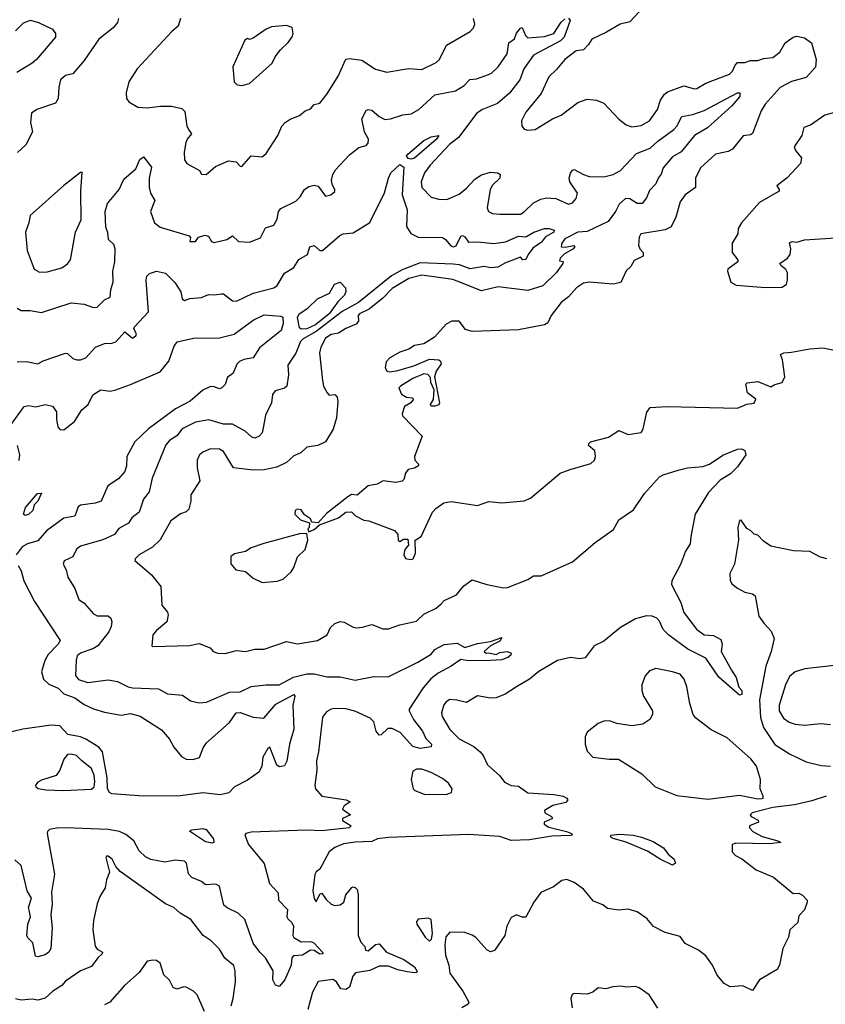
# Model space of a CAD drawing. Extents: x 1552294 to 1694791, y 811929 to 917222.
# Tile 443 of 643: x 1666858 to 1671198, y 847104 to 852409. Entities that reach past the tile are written whole.
import ezdxf

# ---------------------------------------------------------------- set-up
doc = ezdxf.new("R2010")
doc.units = 0

msp = doc.modelspace()

# ---------------------------------------------------------------- linework, layer by layer
at = {"layer": '0CON10XD'}
for points in [[(1666835, 852348.9), (1666878.3, 852391.7), (1666916, 852406), (1666960, 852395), (1667035, 852357.5), (1667051.2, 852335), (1667050, 852315), (1666948, 852195), (1666925.6, 852175), (1666842, 852125)], [(1666843.8, 850855), (1666865, 850841.5), (1666915, 850841.5), (1666975, 850832.2), (1667135, 850884.4), (1667205, 850875.6), (1667255, 850859.2), (1667275, 850860), (1667315, 850900), (1667346, 850915), (1667349.4, 850955), (1667361.8, 850995), (1667358.8, 851055), (1667370.8, 851105), (1667372.8, 851175), (1667365, 851197.3), (1667336.7, 851225), (1667332.4, 851262.4), (1667321.9, 851291.9), (1667318.9, 851375), (1667330.8, 851419.2), (1667393.8, 851495), (1667419.7, 851550.2), (1667482.7, 851605), (1667505, 851655.8), (1667525, 851670.8), (1667567.3, 851615), (1667555.7, 851555), (1667555.6, 851505), (1667562.5, 851475), (1667586.7, 851435), (1667562.2, 851375), (1667584, 851315), (1667615, 851290.6), (1667770, 851245), (1667777.5, 851235), (1667775, 851213.8), (1667805, 851214.2), (1667821.7, 851238.3), (1667855, 851248.2), (1667875, 851242.5), (1667892, 851215), (1667905, 851208.1), (1667974.4, 851225.6), (1668005, 851243.8), (1668036.2, 851215), (1668095, 851211.1), (1668155, 851234.3), (1668182.6, 851287.4), (1668227.1, 851302.9), (1668244.7, 851335), (1668252.9, 851375), (1668265, 851392.5), (1668345, 851430.9), (1668368.9, 851455), (1668392.5, 851495), (1668415, 851510.8), (1668445, 851517.5), (1668465, 851512.5), (1668505, 851458), (1668533.3, 851465), (1668555, 851483.3), (1668556, 851495), (1668541.2, 851521.2), (1668538, 851545), (1668544.2, 851575), (1668559.1, 851600.9), (1668635, 851682), (1668685, 851720), (1668725, 851732), (1668735.8, 851744.2), (1668736.7, 851765), (1668715.5, 851805), (1668701.8, 851875), (1668725, 851919.2), (1668735, 851926), (1668755, 851922.5), (1668795, 851887.1), (1668825, 851871.8), (1668855, 851874.4), (1668922.6, 851897.4), (1668967.2, 851902.8), (1669008, 851925), (1669095, 852003.6), (1669205, 852025.5), (1669251.9, 852055), (1669283.7, 852086.3), (1669318.6, 852091.4), (1669375, 852110.5), (1669399.2, 852120.8), (1669435, 852155.6), (1669483.4, 852225), (1669492.7, 852285), (1669523.5, 852306.5), (1669535, 852336.9), (1669555, 852364), (1669565, 852366.7), (1669582.5, 852325), (1669595, 852311.5), (1669685, 852319.6), (1669735, 852335.8), (1669775, 852396.9), (1669795, 852413.2)], [(1667390.8, 852415), (1667383.9, 852395), (1667361.1, 852365), (1667284.4, 852305), (1667205, 852190), (1667145, 852118.1), (1667105, 852108.2), (1667077.9, 852085), (1667068.2, 852045), (1667065.4, 851985), (1667051.3, 851958.7), (1666950, 851925), (1666920.8, 851905), (1666916.2, 851855), (1666926.7, 851805), (1666891.2, 851735), (1666846.6, 851693.4)], [(1667723.8, 852415), (1667712, 852375), (1667677.5, 852345), (1667490.8, 852145), (1667445.8, 852075), (1667432, 852015), (1667434, 851984), (1667446.1, 851966.1), (1667495, 851937.5), (1667544.4, 851934.4), (1667616.7, 851943.3), (1667675, 851943.1), (1667730.5, 851930.5), (1667747.1, 851915), (1667757.5, 851835), (1667771.7, 851811.7), (1667784.3, 851795), (1667760, 851765), (1667753.2, 851746.8), (1667744.2, 851695.8), (1667745.8, 851655), (1667758.8, 851635), (1667826.4, 851596.4), (1667836.7, 851576.7), (1667862.5, 851575), (1667912.6, 851617.4), (1667982, 851648), (1668023.9, 851643.9), (1668045, 851620), (1668055, 851618), (1668105, 851675.8), (1668165, 851671.2), (1668185, 851687.5), (1668248.8, 851785), (1668270, 851835), (1668287.5, 851855), (1668315, 851873.3), (1668365, 851893.8), (1668395, 851918.8), (1668425, 851928.8), (1668445, 851952), (1668475, 851960), (1668515, 852010), (1668574.4, 852105.6), (1668615, 852196), (1668635, 852200), (1668701.2, 852191.2), (1668775, 852142.5), (1668835, 852127.5), (1668919.2, 852140.8), (1668955, 852146.7), (1669025, 852140.5), (1669101.7, 852178.3), (1669119.2, 852195), (1669157.3, 852272.7), (1669285, 852346.2), (1669302.5, 852365), (1669308.9, 852385), (1669303.3, 852415)], [(1669815, 852416.9), (1669822.5, 852405), (1669791.7, 852315), (1669771.7, 852295), (1669625, 852219), (1669574.6, 852145), (1669551.3, 852085), (1669496.5, 852013.5), (1669431.4, 851958.6), (1669351.1, 851925), (1669321.2, 851905), (1669222, 851775), (1669172.6, 851737.4), (1669068.5, 851625), (1669038.8, 851585), (1669020.5, 851535), (1669024.7, 851505), (1669075, 851453.1), (1669115, 851441.4), (1669159.7, 851440.3), (1669225, 851470), (1669265, 851501.8), (1669309.5, 851550.5), (1669345, 851572.5), (1669395, 851588.5), (1669433.5, 851583.5), (1669445.4, 851575), (1669445, 851556.2), (1669405, 851516.9), (1669392, 851495), (1669376.1, 851396.1), (1669383.8, 851375), (1669405, 851365.8), (1669445, 851360.6), (1669555, 851362.2), (1669575, 851373.3), (1669625, 851422.2), (1669665, 851442.3), (1669695, 851448.9), (1669746.4, 851446.4), (1669815, 851415.6), (1669835, 851421.9), (1669855, 851446), (1669862.3, 851475), (1669821.3, 851535), (1669817.1, 851555), (1669825, 851582), (1669835, 851598), (1669845, 851601.4), (1669894.3, 851574.3), (1669925.2, 851565.2), (1670005, 851562.7), (1670055, 851575.7), (1670095, 851596.7), (1670181, 851689), (1670255, 851717.1), (1670295, 851754.7), (1670382.5, 851817.5), (1670398.1, 851835), (1670425, 851887.8), (1670485, 851898.4), (1670545, 851919.8), (1670725.6, 852015.6), (1670736.7, 852015), (1670736.9, 851995), (1670694.5, 851945), (1670563, 851827), (1670494, 851786), (1670422.1, 851697.9), (1670375, 851670.3), (1670325, 851612), (1670313.6, 851576.4), (1670296.9, 851555), (1670285.4, 851524.6), (1670250.5, 851489.5), (1670235, 851450), (1670211.4, 851418.6), (1670185, 851418.1), (1670145, 851444.4), (1670121.2, 851445), (1670087.5, 851415), (1670066.9, 851375), (1670027.6, 851322.4), (1669915, 851268.2), (1669865, 851263.7), (1669795, 851228.1), (1669777.8, 851205), (1669775.5, 851185.5), (1669796.9, 851183.1), (1669843.3, 851193.3), (1669848, 851185), (1669837.8, 851172.2), (1669791.9, 851148.1), (1669768.8, 851125), (1669765, 851110), (1669785.7, 851105.7), (1669783.3, 851095), (1669748.5, 851045), (1669676, 850975), (1669595, 850950), (1669435, 850969.7), (1669345, 850947.5), (1669215, 851000.2), (1669191.5, 851008.5), (1669025, 851032.9), (1668955, 851014.7), (1668865, 850960.6), (1668815, 850909.2), (1668741, 850849), (1668687.8, 850825), (1668680.4, 850815), (1668682.7, 850785), (1668671, 850769), (1668615, 850745.2), (1668575, 850720), (1668536.5, 850713.5), (1668506, 850694), (1668480.3, 850645), (1668472.7, 850615), (1668489.6, 850465), (1668495.4, 850435), (1668515, 850397.8), (1668525, 850386.7), (1668555, 850389.3), (1668567.9, 850375), (1668572.3, 850352.3), (1668565, 850263.3), (1668546.6, 850203.4), (1668504.5, 850135.5), (1668464.6, 850115.4), (1668404.7, 850105.3), (1668372.9, 850075), (1668335, 850059.6), (1668315, 850040.5)], [(1670195, 852452.5), (1670145, 852398.5), (1670092, 852385), (1670018.3, 852341.7), (1669939.2, 852305), (1669921.2, 852275), (1669895, 852247.5), (1669855, 852241.1), (1669795, 852195.6), (1669749.8, 852140.2), (1669708.3, 852101.7), (1669667.8, 852012.2), (1669585, 851911.2), (1669562, 851865), (1669563.3, 851835), (1669575, 851820), (1669595, 851813.3), (1669635, 851817.5), (1669728.8, 851875), (1669775, 851895.7), (1669865, 851963.8), (1669915, 851982), (1669965.7, 851975.7), (1670005, 851958.8), (1670085, 851873.3), (1670125, 851842.5), (1670155, 851832.5), (1670205, 851840), (1670250.8, 851865), (1670293.8, 851926.2), (1670310, 851975), (1670331.8, 852008.2), (1670348.5, 852021.5), (1670435, 852052.1), (1670493.9, 852036.1), (1670505, 852038), (1670553.4, 852066.6), (1670680.8, 852115), (1670698, 852132), (1670712.7, 852165), (1670725, 852177.9), (1670765, 852179.1), (1670795, 852188.8), (1670835, 852190), (1670865, 852200.3), (1670915.8, 852205), (1670953.3, 852235), (1670982, 852285), (1671025, 852314.4), (1671045, 852320), (1671085, 852312.5), (1671123.1, 852285), (1671148.1, 852195), (1671145, 852153.8), (1671095, 852098.7), (1671015, 852075.9), (1670955, 852044.6), (1670874.6, 851955), (1670852, 851918), (1670805, 851796.2), (1670795, 851788.8), (1670755, 851783.8), (1670698.5, 851711.5), (1670675, 851699.6), (1670606, 851684), (1670525, 851612), (1670498, 851555), (1670498.6, 851505), (1670442.5, 851465), (1670415, 851427.5), (1670393.1, 851345), (1670367.4, 851292.6), (1670335, 851276.3), (1670204.2, 851255), (1670195, 851237.5), (1670191.1, 851195), (1670198, 851175), (1670216.2, 851155), (1670216.2, 851135), (1670167.6, 851112.4), (1670149.8, 851080.2), (1670124.6, 851055.4), (1670095.9, 850994.1), (1670055.5, 850984.5), (1669925, 850994.7), (1669895, 850990), (1669858.2, 850965), (1669813.9, 850916.1), (1669775.3, 850885), (1669720.6, 850815), (1669702.5, 850775), (1669685.7, 850764.3), (1669545, 850738.8), (1669295, 850729.4), (1669259.5, 850739.5), (1669225, 850784.3), (1669185, 850785.6), (1669155, 850768.8), (1669092.1, 850697.9), (1669035, 850662.5), (1668985, 850654), (1668955, 850634), (1668905, 850618), (1668852.1, 850587.9), (1668832, 850565), (1668826.9, 850535), (1668835.5, 850515.5), (1668852.2, 850512.3), (1668895, 850518.7), (1668981.4, 850545), (1669065, 850579.4), (1669115, 850575.8), (1669125, 850570), (1669128, 850555), (1669100.8, 850515), (1669092.5, 850485), (1669120, 850345), (1669115, 850333.8), (1669095, 850326.7), (1669075, 850327.5), (1669071.2, 850335), (1669087.9, 850362.1), (1669090.5, 850415), (1669073.1, 850455), (1669070.8, 850480.8), (1669057.1, 850497.1), (1669035, 850500.2), (1668975, 850476.7), (1668908.6, 850435), (1668900, 850425), (1668915, 850392), (1668941.2, 850375), (1668972.5, 850372.5), (1668980, 850365), (1668965.5, 850344.5), (1668930.8, 850325), (1668917.5, 850285), (1668920, 850275), (1669026, 850165), (1668985.5, 850055), (1668986.5, 850036.5), (1669006.2, 850015), (1669006, 850005), (1668985, 849993.1), (1668950, 849985), (1668936.2, 849965), (1668928, 849932), (1668917.8, 849922.2), (1668885, 849916.2), (1668815.7, 849924.3), (1668783.8, 849906.2), (1668735, 849898), (1668675, 849847.5), (1668645, 849850), (1668625, 849838.8), (1668510.7, 849749.3), (1668465, 849697.5), (1668431.7, 849701.7), (1668425, 849720), (1668391.7, 849741.7), (1668375, 849767.5), (1668355, 849772.5), (1668342.5, 849765), (1668340, 849745), (1668370, 849715), (1668418.3, 849698.3), (1668417, 849673), (1668410, 849665), (1668415, 849650), (1668445, 849662.5), (1668472.5, 849687.5), (1668575, 849726), (1668615, 849756.2), (1668645, 849756.7), (1668666.4, 849736.4), (1668712, 849712), (1668738.8, 849708.8), (1668877.4, 849657.4), (1668894.2, 849635), (1668897.5, 849605), (1668905, 849597.5), (1668925, 849610), (1668949.3, 849609.3), (1668951.7, 849578.3), (1668933.3, 849555), (1668926.7, 849525), (1668936.4, 849506.4), (1668965, 849500), (1668976.7, 849505), (1668990, 849535), (1668987.5, 849605), (1669020, 849625), (1669082, 849755), (1669098.8, 849775), (1669143.6, 849806.4), (1669182.3, 849812.3), (1669325, 849791.2), (1669385, 849813.8), (1669455, 849806), (1669575, 849816.2), (1669609.1, 849830.9), (1669770, 849965), (1669824.1, 849985.9), (1669935, 850018), (1669953.8, 850035), (1669960, 850055), (1669955.9, 850085.9), (1669922.5, 850115), (1669923.3, 850125), (1669933.3, 850135), (1670030.5, 850159.5), (1670085, 850196.2), (1670135, 850173.8), (1670205, 850185.6), (1670216.9, 850205), (1670237, 850295), (1670255, 850319), (1670345, 850325.2), (1670725, 850316.4), (1670775, 850337.5), (1670815, 850343.3), (1670823.3, 850365), (1670779.3, 850399.3), (1670768.8, 850445), (1670777.5, 850452.5), (1670835, 850460), (1670905, 850431.9), (1670925.6, 850444.4), (1670966, 850455), (1670980, 850485), (1670966.4, 850576.4), (1670956.7, 850605), (1670975, 850613.8), (1671015, 850618.2), (1671115, 850636.5), (1671185, 850640.5), (1671265, 850624.4)], [(1668055, 852054.6), (1668095, 852066), (1668218.8, 852175), (1668235, 852210), (1668262.5, 852247.5), (1668305, 852286.7), (1668325, 852316.7), (1668332, 852335), (1668325, 852366.7), (1668295, 852378.8), (1668215, 852370), (1668185, 852358.8), (1668115, 852310), (1668095, 852303.3), (1668085, 852307.5), (1668070.7, 852299.3), (1668006.2, 852155), (1668014.1, 852074.1), (1668028.8, 852058.8), (1668055, 852054.6)], [(1671255, 851911.9), (1671194.5, 851895.5), (1671118.3, 851841.7), (1671081.9, 851828.1), (1671071.8, 851785), (1671030.8, 851725), (1671038, 851705), (1671068.8, 851665), (1671063.8, 851635), (1670993.2, 851556.8), (1670936.7, 851515), (1670950, 851495), (1670950, 851485), (1670843.8, 851425), (1670746.2, 851315), (1670728.8, 851285), (1670726.7, 851255), (1670695.8, 851205), (1670696, 851155), (1670726.7, 851115), (1670726.7, 851105), (1670672.5, 851065), (1670670, 851055), (1670688.8, 850995), (1670718.3, 850978.3), (1670875, 850965.4), (1670965, 850968.2), (1670988, 850985), (1670994.2, 851005), (1670994.2, 851045), (1670985, 851063.8), (1670957.5, 851085), (1670953.3, 851095), (1670995, 851123.8), (1671008.8, 851145), (1671011.2, 851175), (1671005, 851206.2), (1671020, 851215), (1671045, 851211.2), (1671085, 851223.3), (1671255, 851234.6)], [(1668965, 851657.8), (1668951.5, 851661.5), (1668942, 851675), (1668949.2, 851685), (1669035, 851759.1), (1669075, 851778.5), (1669116.1, 851786.1), (1669102.5, 851765), (1668985, 851662.9), (1668965, 851657.8)], [(1666845, 850566), (1666895, 850567.5), (1666955, 850554.2), (1666985, 850571.9), (1667105, 850612), (1667115, 850610), (1667145, 850584.4), (1667165, 850575.8), (1667185, 850576), (1667215, 850588), (1667266, 850645), (1667315, 850664.4), (1667355, 850665.6), (1667375, 850673.1), (1667425, 850728), (1667465, 850693.5), (1667484.3, 850705), (1667487.2, 850717.2), (1667473.5, 850743.5), (1667476.9, 850755), (1667550.9, 850835), (1667539.1, 851005), (1667543.5, 851026.5), (1667557.4, 851042.6), (1667595, 851054.1), (1667642.7, 851042.7), (1667693.4, 850993.4), (1667726.7, 850943.3), (1667733.1, 850905), (1667745, 850895.8), (1667775, 850906.4), (1667837.6, 850912.4), (1667875, 850929.2), (1667905, 850926.7), (1667945, 850932.9), (1667955, 850932), (1668003.8, 850895), (1668025, 850892.2), (1668115, 850935.5), (1668226.1, 850963.9), (1668245, 850977.5), (1668285, 851044.3), (1668335, 851074), (1668362, 851118), (1668409.2, 851145), (1668420, 851185), (1668445, 851192), (1668475, 851166), (1668490, 851165), (1668583, 851247), (1668600, 851255), (1668655, 851261.4), (1668743.3, 851316.7), (1668823.5, 851476.5), (1668843.8, 851555), (1668857.6, 851585), (1668905, 851628.2), (1668927.8, 851615), (1668925, 851586.2), (1668918.3, 851465), (1668945.4, 851384.6), (1668940.9, 851295), (1668965, 851257.3), (1669005, 851238.4), (1669135.8, 851235.8), (1669152.5, 851225), (1669181.2, 851191.2), (1669195, 851186.2), (1669208.6, 851191.4), (1669235, 851242.5), (1669243.6, 851246.4), (1669255, 851240), (1669275, 851210), (1669325, 851212.1), (1669413, 851203), (1669475, 851212.4), (1669545, 851243.2), (1669585, 851240), (1669626.7, 851265), (1669685, 851284), (1669710, 851285), (1669737.5, 851275), (1669736, 851265), (1669691.3, 851238.7), (1669669.5, 851210.5), (1669621.6, 851178.4), (1669596.7, 851145), (1669585, 851117.5), (1669567.5, 851115), (1669555, 851130), (1669475, 851099.7), (1669434.4, 851075), (1669395, 851072.1), (1669359.2, 851079.2), (1669285, 851067.1), (1669227.6, 851087.6), (1669192.8, 851092.8), (1669015, 851100), (1668918.9, 851061.1), (1668860.1, 851029.9), (1668683.4, 850885), (1668595, 850837.6), (1668455, 850729.5), (1668385, 850689.5), (1668371.1, 850675), (1668345, 850612.5), (1668302.7, 850547.3), (1668305.4, 850495), (1668296.9, 850435), (1668285, 850423.1), (1668235, 850410), (1668219.7, 850390.3), (1668214, 850344), (1668182, 850278), (1668170.9, 850219.1), (1668165, 850184), (1668147.5, 850165), (1668125, 850154.4), (1668109.3, 850159.3), (1668072.3, 850192.3), (1668005, 850229.1), (1667955, 850230.3), (1667877.2, 850252.8), (1667805, 850241.2), (1667733.1, 850205), (1667705, 850167.5), (1667665, 850142), (1667645, 850118.8), (1667571.5, 849938.5), (1667555.4, 849865), (1667524.6, 849825), (1667501.5, 849755), (1667461.5, 849725), (1667443.7, 849696.3), (1667391.5, 849668.5), (1667368.5, 849635), (1667305, 849606.6), (1667185, 849572.7), (1667164.6, 849555.4), (1667144.3, 849515), (1667096.6, 849493.4), (1667091.8, 849475), (1667107.9, 849445), (1667117.8, 849405), (1667154.8, 849344.8), (1667175.9, 849285.9), (1667204.7, 849264.7), (1667255, 849207.1), (1667275, 849197.8), (1667335, 849197.1), (1667348, 849185), (1667354.6, 849164.6), (1667351.2, 849138.8), (1667338.8, 849111.2), (1667278.2, 849035), (1667255, 849020.8), (1667185, 848996.2), (1667168.1, 848981.9), (1667161.7, 848958.3), (1667159, 848875), (1667175, 848853.2), (1667225, 848837.8), (1667335, 848851.8), (1667385, 848843.5), (1667442, 848815), (1667465, 848809.6), (1667605, 848804.4), (1667655, 848777.5), (1667735, 848770), (1667778.3, 848738.3), (1667825, 848727.5), (1667865, 848732), (1667987.5, 848785), (1668045, 848787.8), (1668105, 848815.6), (1668185.4, 848824.6), (1668255, 848825.9), (1668332.7, 848867.3), (1668405, 848884.8), (1668445, 848884.7), (1668515, 848869.1), (1668585, 848868.4), (1668665, 848850.4), (1668765, 848870.5), (1668842.2, 848867.8), (1669002.3, 848947.7), (1669075, 848990.8), (1669095, 849015.7), (1669145, 849042), (1669215, 849050), (1669255, 849025.8), (1669325, 849048.6), (1669395, 849058.8), (1669455, 849080), (1669445, 849060), (1669393.8, 849036.2), (1669360, 849005), (1669370, 848995), (1669385, 848997.5), (1669425, 848988.8), (1669445, 848998.8), (1669485, 849005.7), (1669505.8, 848995.8), (1669504, 848985), (1669488.2, 848971.8), (1669455, 848960.6), (1669395, 848957.1), (1669275, 848954.2), (1669235, 848961.2), (1669181.9, 848925), (1669111.6, 848888.4), (1669073.1, 848856.9), (1669031, 848809), (1668956.2, 848695), (1668955.4, 848685), (1668978.5, 848638.5), (1669027.3, 848575), (1669046.2, 848536.2), (1669075.5, 848505), (1669075, 848491.2), (1669015, 848481.5), (1668975, 848493.6), (1668907.6, 848567.6), (1668865, 848590), (1668840.9, 848589.1), (1668805, 848555.8), (1668794.5, 848554.5), (1668778.6, 848575), (1668765.6, 848625), (1668745.8, 848645), (1668663.8, 848683.8), (1668614, 848696), (1668555, 848698.5), (1668535, 848694.6), (1668510.5, 848679.5), (1668489.4, 848650.6), (1668467.3, 848465), (1668456.2, 848415), (1668458.4, 848365), (1668447.9, 848285), (1668451.5, 848265), (1668485, 848224.8), (1668616.7, 848205), (1668637.5, 848195), (1668605, 848172.5), (1668597.5, 848155), (1668640, 848125), (1668597.5, 848105), (1668597.5, 848095), (1668643.3, 848065), (1668633.3, 848055), (1668485, 848038.3), (1668405, 848042.6), (1668105, 848031.7), (1668075.8, 848025), (1668070, 848015), (1668091.1, 847965), (1668175, 847862), (1668203.6, 847755), (1668249.6, 847705), (1668252.2, 847665), (1668300.6, 847615), (1668297.5, 847575), (1668302.5, 847565), (1668324.4, 847544.4), (1668332.9, 847525), (1668328.5, 847475), (1668334.2, 847464.2), (1668375, 847440.3), (1668425, 847441.9), (1668442.8, 847435), (1668488.8, 847385), (1668491.4, 847375), (1668475, 847374.3), (1668445, 847393.3), (1668425.2, 847395.2), (1668381.5, 847368.5), (1668332.5, 847365), (1668323.8, 847355), (1668320, 847315), (1668286.2, 847235), (1668255, 847200), (1668236.4, 847206.4), (1668222, 847235), (1668222.5, 847285), (1668182.5, 847355), (1668150.8, 847385), (1668115, 847433.8), (1668070.3, 847560.3), (1668034.6, 847595), (1667975, 847622.9), (1667958.3, 847638.3), (1667935, 847740), (1667915, 847751.1), (1667858.3, 847748.3), (1667837.5, 847765), (1667785, 847786.9), (1667767.2, 847807.2), (1667756.2, 847865), (1667745, 847875.6), (1667695, 847881.1), (1667639.7, 847869.7), (1667565, 847883.9), (1667535, 847898.2), (1667501, 847931), (1667473.3, 847985), (1667429.5, 848019.5), (1667395.4, 848035.4), (1667334.9, 848044.9), (1667105, 848054.7), (1667056.4, 848053.6), (1667018.6, 848045), (1667006.9, 848035), (1667005.6, 848025), (1667046, 847805), (1667028.7, 847708.7), (1667032.9, 847645), (1667026.4, 847585), (1667033.7, 847516.3), (1667025.5, 847404.5), (1667015.6, 847385), (1666995, 847370), (1666955, 847360), (1666942.5, 847362.5), (1666929.1, 847435), (1666901.7, 847461.7), (1666896, 847475), (1666901.6, 847535), (1666916.7, 847575), (1666909.7, 847610.3), (1666906.1, 847625), (1666921.3, 847675), (1666897.4, 847715), (1666865, 847851.2), (1666831.7, 847881.7)], [(1666965, 851048.5), (1667005, 851051.1), (1667085, 851072.9), (1667116.2, 851093.8), (1667131.9, 851115), (1667159.4, 851265), (1667188.3, 851331.7), (1667186.9, 851485), (1667195, 851587.5), (1667185, 851586.2), (1667095, 851516.2), (1666913.8, 851355), (1666908, 851315), (1666888.9, 851265), (1666897.3, 851165), (1666935.3, 851065.3), (1666965, 851048.5)], [(1668375, 850741), (1668365, 850748.9), (1668355.3, 850805), (1668363.9, 850825), (1668410.8, 850855), (1668462.9, 850905), (1668526, 850935), (1668553.3, 850985), (1668585, 850994.4), (1668612.6, 850965), (1668615.2, 850944.8), (1668608, 850925), (1668571.6, 850888.4), (1668525.2, 850825), (1668451.6, 850765), (1668405, 850743.7), (1668375, 850741)], [(1666812.6, 850227.4), (1666882, 850325), (1666905, 850330.8), (1666945, 850322.9), (1666995.6, 850335.6), (1667035, 850327.5), (1667057, 850297), (1667055.5, 850254.5), (1667063.3, 850215), (1667075, 850201.9), (1667095, 850198.8), (1667152.9, 850245), (1667193, 850307), (1667226.2, 850336.2), (1667252, 850388), (1667295, 850415.5), (1667345, 850408.2), (1667375, 850414.8), (1667455, 850443), (1667615, 850512.3), (1667661.2, 850568.8), (1667689.2, 850650.8), (1667706.1, 850673.9), (1667795, 850692.5), (1667935, 850695.3), (1668014, 850715), (1668115, 850791.1), (1668175, 850818.8), (1668265, 850811.7), (1668275, 850805.9), (1668277.4, 850772.6), (1668267.3, 850735), (1668149, 850641), (1668115, 850587.5), (1668065, 850579.1), (1668041.8, 850568.2), (1668027.6, 850552.4), (1668008, 850505), (1667996.7, 850495), (1667977.5, 850482.5), (1667965, 850443.3), (1667946.7, 850425), (1667935, 850420.5), (1667905, 850431.8), (1667885, 850432.1), (1667845, 850413.8), (1667775.4, 850354.6), (1667697.2, 850312.8), (1667552.2, 850205), (1667478.3, 850135), (1667434.6, 850055), (1667433.1, 850005), (1667424.5, 849975), (1667390.6, 849935), (1667333.2, 849896.8), (1667297.1, 849815), (1667265.3, 849804.7), (1667185, 849793.6), (1667172.5, 849785), (1667155, 849734.5), (1667096, 849724), (1667001.8, 849655), (1666955, 849601.5), (1666899.2, 849585), (1666870.5, 849569.5), (1666838.9, 849525)], [(1666855, 850033.3), (1666858.6, 850065), (1666845.6, 850115)], [(1668315, 850040.5), (1668295, 850022.5), (1668242.3, 849997.7), (1668175, 849984.2), (1668115, 849981.4), (1668008.8, 849995), (1667955, 850082.9), (1667935, 850095.5), (1667885, 850096.2), (1667845, 850079.5), (1667826.9, 850065), (1667814.7, 850035.3), (1667813.1, 849995), (1667828.6, 849925), (1667780.3, 849849.7), (1667780.5, 849815), (1667768.3, 849771.7), (1667755, 849757.5), (1667725, 849746), (1667671.3, 849708.7), (1667615, 849605.8), (1667573.3, 849566.7), (1667502, 849525), (1667480, 849505), (1667477.5, 849495), (1667568.3, 849418.3), (1667617.5, 849355), (1667624, 849255), (1667655, 849216.2), (1667657.3, 849202.7), (1667650, 849165), (1667595, 849118), (1667574.3, 849095), (1667570, 849035), (1667575, 849032.5), (1667772.2, 849037.8), (1667825, 849047.5), (1667884.2, 849024.2), (1667900, 849005), (1667925, 848995.8), (1667965.6, 848994.4), (1668025, 849010), (1668075, 849004.5), (1668125, 849017.5), (1668175, 849017.3), (1668295, 849058.5), (1668355, 849045.8), (1668462.5, 849065), (1668515, 849093.8), (1668532.5, 849135), (1668555, 849155.8), (1668584.1, 849165.9), (1668605, 849162.5), (1668655, 849136), (1668672.7, 849132.7), (1668705, 849135.8), (1668755, 849151.2), (1668815, 849127.5), (1668845, 849127.5), (1668905, 849149.4), (1668995, 849168.9), (1669035, 849206.4), (1669101.9, 849238.1), (1669128.2, 849261.8), (1669145, 849280), (1669210.3, 849309.7), (1669251.3, 849358.7), (1669295, 849391.2), (1669375, 849365.6), (1669465, 849348.8), (1669485, 849350), (1669595, 849392), (1669625, 849412), (1669667.4, 849412.6), (1669835, 849488.6), (1669958.6, 849591.4), (1670057, 849663), (1670086.1, 849713.9), (1670165, 849768.8), (1670223.2, 849856.8), (1670305, 849945.6), (1670325, 849957.3), (1670405, 849982.5), (1670455, 849994.6), (1670537.9, 850002.1), (1670574.3, 850015), (1670645, 850062.3), (1670725, 850096), (1670746.4, 850096.4), (1670765, 850087.5), (1670769.5, 850065), (1670725, 849999.2), (1670687.6, 849962.4), (1670631.5, 849928.5), (1670568.4, 849861.6), (1670496.9, 849745), (1670472.6, 849625), (1670470, 849585), (1670444.7, 849545), (1670416.8, 849473.2), (1670371.2, 849385), (1670368.9, 849365), (1670418.6, 849268.6), (1670435.9, 849215.9), (1670503.9, 849125), (1670544.7, 849094.7), (1670595, 849090.9), (1670635, 849070), (1670642.3, 849045), (1670637.5, 849005), (1670691.6, 848905), (1670717.4, 848865), (1670732.4, 848812.4), (1670748.1, 848795), (1670747.4, 848772.6), (1670735, 848768.9), (1670625, 848866), (1670555, 848969.7), (1670456.6, 849016.6), (1670355, 849092.7), (1670325, 849123.1), (1670305, 849167.5), (1670289.5, 849185), (1670265, 849195.8), (1670235, 849197.7), (1670175, 849180.3), (1670095, 849134.7), (1670005, 849060.9), (1669952.5, 849035), (1669905, 848971.4), (1669875.7, 848965.7), (1669825, 848972.9), (1669755, 848955.9), (1669655, 848896.5), (1669605, 848855.5), (1669534, 848815), (1669474, 848775), (1669425, 848754.5), (1669395, 848753.3), (1669325, 848765.8), (1669265, 848729.2), (1669213.2, 848743.2), (1669174.5, 848745.5), (1669155.6, 848734.4), (1669143.4, 848716.6), (1669130, 848675), (1669134.4, 848655), (1669175, 848584.4), (1669225, 848534.4), (1669303.7, 848493.7), (1669338, 848465), (1669354.5, 848444.5), (1669377.1, 848395), (1669445, 848334), (1669470.3, 848300.3), (1669505, 848283.3), (1669545, 848280), (1669595, 848242.9), (1669735, 848233.9), (1669785, 848225.7), (1669804.5, 848215), (1669811.4, 848205), (1669799.5, 848190.5), (1669730, 848175), (1669685, 848147.5), (1669687.5, 848135), (1669722.5, 848115), (1669727.5, 848105), (1669682.5, 848085), (1669682.5, 848075), (1669708.3, 848058.3), (1669804.4, 848034.4), (1669831.2, 848025), (1669833.8, 848015), (1669825, 848012.5), (1669725, 848008.9), (1669605, 847990), (1669505, 847986.7), (1669445, 848008.5), (1669275, 848018.3), (1668845, 848003.1), (1668784.8, 847995.2), (1668755, 847981.5), (1668665, 847978.3), (1668602.1, 847967.9), (1668555, 847948.8), (1668524.8, 847925.2), (1668475, 847831.2), (1668455, 847816.7), (1668447.6, 847802.4), (1668437.9, 847715), (1668445, 847673.3), (1668455, 847656.7), (1668475, 847697.5), (1668485, 847702.5), (1668508.3, 847668.3), (1668535, 847643.3), (1668556.4, 847636.4), (1668585, 847640), (1668603.8, 847655), (1668615.7, 847694.3), (1668647, 847733), (1668655, 847737.5), (1668665, 847733.3), (1668675, 847722.5), (1668680.5, 847695), (1668680.9, 847475), (1668695, 847438), (1668717.5, 847415), (1668720, 847395), (1668735, 847392.5), (1668775, 847425.8), (1668795, 847430), (1668834.5, 847385), (1668928.1, 847345), (1668984.1, 847305), (1668999.2, 847280.8), (1668997.5, 847275), (1668986.6, 847273.4), (1668945, 847278.1), (1668895, 847289.5), (1668845, 847309.3), (1668795, 847309.5), (1668743.5, 847286.5), (1668666.4, 847273.6), (1668653.4, 847255), (1668635, 847195.8), (1668615, 847182.9), (1668587, 847187), (1668564, 847225), (1668545, 847236.9), (1668465, 847225.8), (1668435, 847168.5), (1668411, 847075)], [(1666887.3, 849737.3), (1666878.6, 849745), (1666890, 849780), (1666954.6, 849855.4), (1666975, 849857.5), (1666955, 849815.8), (1666935.6, 849795), (1666928.5, 849765), (1666905, 849743.3), (1666887.3, 849737.3)], [(1671206.4, 849503.6), (1671172.7, 849512.7), (1671115, 849544.2), (1671026.6, 849546.6), (1670905, 849573.3), (1670865, 849600), (1670835, 849632.5), (1670815, 849637.5), (1670795, 849657.5), (1670775, 849667.5), (1670745, 849712.5), (1670735, 849710), (1670727, 849673), (1670730, 849605), (1670708, 849475), (1670684.2, 849425), (1670685, 849390), (1670695, 849370), (1670725, 849346.2), (1670765, 849324.2), (1670805.9, 849315.9), (1670820, 849305), (1670840, 849195), (1670866.8, 849156.8), (1670906.7, 849115), (1670923.1, 849075), (1670906.7, 849005), (1670878.1, 848925), (1670844.1, 848745), (1670849.4, 848649.4), (1670864.7, 848595), (1670925, 848503.5), (1671005, 848453.8), (1671095, 848410.9), (1671175, 848391.4), (1671225, 848387.5)], [(1668165, 849376.7), (1668245, 849383.8), (1668276.7, 849395), (1668320, 849435), (1668335, 849457.5), (1668354.3, 849515.7), (1668396.2, 849553.8), (1668410.6, 849605), (1668405, 849640), (1668365, 849638.8), (1668173.8, 849586.2), (1668105.7, 849564.3), (1668075, 849543.8), (1668015, 849532), (1667995, 849516.7), (1667995, 849477.5), (1668022.5, 849445), (1668075, 849435.8), (1668115, 849400), (1668165, 849376.7)], [(1666849.1, 849469.1), (1666865, 849440), (1666880, 849385), (1666936.9, 849275), (1667075.8, 849065), (1667065.8, 849045), (1667011.4, 848988.6), (1666993.3, 848956.7), (1666975.6, 848895), (1666985.6, 848855), (1667015, 848829.2), (1667065, 848806.4), (1667095, 848777.5), (1667155, 848755.3), (1667205, 848719.3), (1667255, 848696.2), (1667315, 848678.2), (1667405, 848661.8), (1667455, 848670.7), (1667507.3, 848657.3), (1667622.1, 848582.1), (1667665, 848532.5), (1667688.8, 848488.8), (1667729.7, 848439.7), (1667755, 848424.6), (1667792.7, 848422.7), (1667826.2, 848433.8), (1667846, 848485), (1667865, 848513.3), (1667987.5, 848622.5), (1668023.2, 848675), (1668045.9, 848675.9), (1668115, 848650.9), (1668173.7, 848646.3), (1668238.1, 848721.9), (1668335, 848773.3), (1668339.2, 848765), (1668328.9, 848715), (1668334.5, 848585.5), (1668310.9, 848505), (1668296.9, 848413.1), (1668285, 848388.8), (1668257.1, 848382.9), (1668243.1, 848393.1), (1668205, 848490), (1668195, 848482.5), (1668167.8, 848435), (1668162.3, 848385), (1668145.9, 848355), (1668085, 848312.3), (1668014.3, 848275.7), (1667985, 848242.7), (1667938.2, 848231.8), (1667845, 848244.1), (1667725, 848227.6), (1667525, 848224.9), (1667355, 848238.6), (1667341.9, 848245), (1667330.6, 848265), (1667329.9, 848325), (1667303.8, 848465), (1667285, 848489.2), (1667215, 848533.3), (1667185, 848544.8), (1667117.2, 848557.2), (1667075, 848605.1), (1667027.9, 848607.9), (1666875, 848586.9), (1666785.6, 848565)], [(1670565, 848210), (1670735, 848231.2), (1670835, 848210.8), (1670855, 848212), (1670862.5, 848215), (1670862.5, 848225), (1670846, 848265), (1670848.2, 848315), (1670826.6, 848386.6), (1670796.2, 848426.2), (1670669, 848539), (1670583.6, 848583.6), (1670497.6, 848647.6), (1670486.7, 848665), (1670468.1, 848725), (1670452.2, 848815), (1670438.1, 848855), (1670415, 848881.9), (1670375.4, 848895.4), (1670285, 848913.1), (1670250.2, 848899.8), (1670226.6, 848873.4), (1670209.4, 848825), (1670210, 848795), (1670217.5, 848765), (1670266.7, 848685), (1670267.5, 848665), (1670251.7, 848638.3), (1670215, 848613.3), (1670155, 848604), (1670075, 848617.5), (1670035, 848631.4), (1670005, 848630), (1669975, 848616.2), (1669915, 848570), (1669904, 848545), (1669904.2, 848505.8), (1669915, 848467.5), (1669946, 848436), (1670034.2, 848424.2), (1670084.3, 848424.3), (1670210, 848345), (1670281.2, 848275), (1670398.3, 848228.3), (1670565, 848210)], [(1671245, 848930), (1671088.1, 848911.9), (1671035, 848894.6), (1671005, 848869.5), (1670982.9, 848825), (1670949.7, 848715), (1670949.5, 848685), (1670973.1, 848645), (1671003.2, 848623.2), (1671035, 848613.2), (1671085, 848608.5), (1671173.6, 848616.4), (1671225, 848611.5)], [(1667095, 848256), (1667245, 848262.3), (1667258.7, 848275), (1667262.7, 848305), (1667258.7, 848338.7), (1667245.4, 848375), (1667192.5, 848415), (1667164.6, 848444.6), (1667135, 848452.5), (1667115, 848450), (1667095.4, 848425), (1667073.8, 848365), (1667055, 848336.9), (1666975, 848312.3), (1666955, 848300.8), (1666943.2, 848285), (1666944.6, 848275), (1666956.9, 848266.9), (1666999.3, 848259.3), (1667095, 848256)], [(1669155, 848234.8), (1669183.6, 848245), (1669188.5, 848265), (1669167.2, 848295), (1669135, 848320.7), (1669075, 848353.1), (1669025, 848370), (1668995, 848371.4), (1668975, 848360), (1668967.5, 848315), (1668978, 848265), (1668986, 848255), (1669036.6, 848236.6), (1669155, 848234.8)], [(1671202.5, 848225), (1671125, 848200.4), (1671031.5, 848178.5), (1670915.7, 848164.3), (1670804.1, 848135.9), (1670792.5, 848125), (1670797.5, 848115), (1670836, 848096), (1670837.5, 848085), (1670790, 848065), (1670790, 848055), (1670807.5, 848035), (1670858.3, 848008.3), (1670942.5, 847985), (1670957.5, 847975), (1670895, 847968), (1670715, 847971.5), (1670695.6, 847964.4), (1670695.7, 847925), (1670714, 847905), (1670747.8, 847887.8), (1670825, 847828.6), (1670918.7, 847788.7), (1671025, 847700), (1671055, 847703.3), (1671075, 847692.5), (1671100, 847665), (1671100, 847655), (1671085, 847612.5), (1671055, 847580), (1671050, 847545), (1671006, 847505), (1670999.2, 847465), (1670968.8, 847405), (1670951.1, 847315), (1670938.5, 847291.5), (1670843.5, 847236.5), (1670805, 847177.5), (1670752.8, 847202.8), (1670685, 847197.8), (1670652.5, 847215), (1670615, 847261.2), (1670589.2, 847315), (1670554.4, 847364.4), (1670515.5, 847395.5), (1670442.2, 847432.2), (1670415, 847468.8), (1670335, 847491.2), (1670273, 847523), (1670235.7, 847565.7), (1670185, 847601.2), (1670135, 847617.1), (1670085, 847611.4), (1670025, 847620), (1669999.5, 847639.5), (1669949.5, 847659.5), (1669895, 847723.3), (1669845, 847760), (1669805, 847776.2), (1669778.3, 847771.7), (1669734.1, 847735.9), (1669665, 847706.2), (1669627.1, 847655), (1669585, 847573.3), (1669565, 847573.3), (1669535, 847586.2), (1669505, 847572), (1669481.4, 847525), (1669472, 847475), (1669415, 847393.3), (1669395, 847386.7), (1669375, 847396.7), (1669314.5, 847464.5), (1669295, 847475.6), (1669255, 847490.6), (1669175, 847492.5), (1669153.5, 847466.5), (1669148.2, 847425), (1669152, 847368), (1669168.9, 847315), (1669175, 847272), (1669245.3, 847175.3), (1669277.5, 847115), (1669274.2, 847105), (1669240, 847085)], [(1667895, 847971.5), (1667859.4, 847979.4), (1667772.7, 848037.3), (1667785.7, 848044.3), (1667845, 848050.3), (1667863.1, 848045), (1667902.1, 847995), (1667904.3, 847975.7), (1667895, 847971.5)], [(1670375, 847854), (1670308, 847885), (1670239.4, 847929.4), (1670125, 847977.8), (1670055, 847997.5), (1670041.9, 848005), (1670042.5, 848015), (1670089.2, 848020.8), (1670165, 848014.3), (1670207.5, 848005), (1670270.3, 847980.3), (1670326.5, 847946.5), (1670352.1, 847912.1), (1670384, 847885), (1670390, 847865), (1670375, 847854)], [(1667996.7, 847095), (1668007.9, 847135), (1668020, 847225), (1668018.8, 847285), (1668012.2, 847312.2), (1667963.1, 847353.1), (1667935, 847401.4), (1667889.2, 847445), (1667846.9, 847475), (1667780.5, 847560.5), (1667722.5, 847595), (1667688, 847625), (1667642.5, 847645), (1667399.1, 847819.1), (1667375.6, 847845.6), (1667356, 847885), (1667335, 847901.2), (1667325, 847902.5), (1667321.2, 847895), (1667341.2, 847815), (1667325.9, 847774.1), (1667318.7, 847731.3), (1667290, 847685), (1667274.7, 847645.3), (1667254.6, 847555.4), (1667252.5, 847505), (1667265, 847416.2), (1667275, 847400), (1667303.8, 847385), (1667302, 847375), (1667278.6, 847355), (1667245, 847307.5), (1667185, 847284.5), (1667105, 847229.1), (1667085, 847204.5), (1667035.7, 847174.3), (1666995, 847136.5), (1666955, 847126.7), (1666925, 847131.5), (1666865, 847126.6), (1666835, 847132.9)], [(1669065, 847443.3), (1669075.6, 847454.4), (1669081.4, 847485), (1669075, 847560), (1669058.8, 847568.8), (1669005, 847562.5), (1668995, 847547.5), (1668997.1, 847535), (1669042, 847465), (1669065, 847443.3)], [(1667854.2, 847065), (1667814, 847155), (1667794.4, 847174.4), (1667755, 847196), (1667742.3, 847197.7), (1667705, 847186), (1667685, 847194), (1667665, 847233.3), (1667635, 847262.5), (1667614, 847325), (1667595, 847339.2), (1667575, 847342), (1667545, 847336.7), (1667501.2, 847275), (1667423.1, 847205), (1667343.3, 847115), (1667315, 847100.8)], [(1669975, 847192), (1669945, 847168.8), (1669915, 847158.8), (1669845, 847162.5), (1669833.9, 847156.1), (1669827.5, 847135), (1669833.8, 847085)], [(1670295, 847083.3), (1670248.8, 847155), (1670195, 847192.5), (1670175, 847199.2), (1670126.1, 847196.1), (1670095, 847201.2), (1670052.3, 847197.7), (1670015, 847186.7), (1669975, 847192)]]:
    msp.add_lwpolyline(points, dxfattribs=at)

doc.saveas('drawing.dxf')
